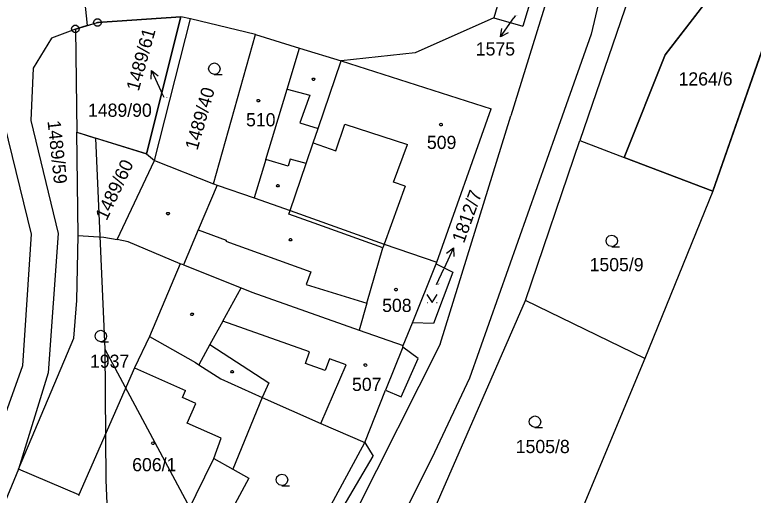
# Model space of a CAD drawing. Extents: x -779618 to -776429, y -1144546 to -1143350.
# Drawn here: x -777413.5 to -777318.4, y -1144110.6 to -1144048.7 of the extents above; entities that cross this region are included whole.
import ezdxf

# ---------------------------------------------------------------- set-up
doc = ezdxf.new("R2010")
doc.units = 0
for name, color, linetype in [('1', 7, 'Continuous'), ('11', 7, 'Continuous'), ('12', 7, 'Continuous'), ('2', 7, 'Continuous'), ('3', 7, 'Continuous'), ('4', 7, 'Continuous'), ('5', 7, 'Continuous'), ('7', 7, 'Continuous'), ('8', 7, 'Continuous')]:
    doc.layers.add(name, color=color, linetype=linetype)

msp = doc.modelspace()

# ---------------------------------------------------------------- linework, layer by layer
at = {"layer": '1'}
for p, q in [((-777313.96, -1143945.06), (-777339.24, -1144051.23)), ((-777336.27, -1144018.71), (-777349.58, -1144061.74)), ((-777328.27, -1144028.54), (-777340.71, -1144064.92)), ((-777329.7, -1144053.9), (-777313.31, -1144032.57)), ((-777310.29, -1144033.38), (-777323.54, -1144071.46)), ((-777350.66, -1144045.34), (-777351.77, -1144049.1)), ((-777346.92, -1144046.44), (-777348.03, -1144050.2)), ((-777405.68, -1144050.56), (-777402.83, -1144049.73)), ((-777392.11, -1144048.98), (-777402.83, -1144049.73)), ((-777396.54, -1144066.64), (-777392.11, -1144048.98)), ((-777395.48, -1144067.52), (-777390.86, -1144049.23)), ((-777390.86, -1144049.23), (-777392.11, -1144048.98)), ((-777382.48, -1144051.28), (-777390.86, -1144049.23)), ((-777351.77, -1144049.1), (-777361.89, -1144053.63)), ((-777351.77, -1144049.1), (-777348.03, -1144050.2)), ((-777405.68, -1144050.56), (-777408.77, -1144051.75)), ((-777405.68, -1144050.56), (-777405.5, -1144063.86)), ((-777387.9, -1144070.51), (-777382.48, -1144051.28)), ((-777382.48, -1144051.28), (-777376.82, -1144053.01)), ((-777339.24, -1144051.23), (-777343.7, -1144063.85)), ((-777408.77, -1144051.75), (-777411.14, -1144055.59)), ((-777376.82, -1144053.01), (-777371.44, -1144054.65)), ((-777361.89, -1144053.63), (-777371.44, -1144054.65)), ((-777334.97, -1144067.11), (-777329.7, -1144053.9)), ((-777374.41, -1144063.37), (-777371.44, -1144054.65)), ((-777371.44, -1144054.65), (-777352.13, -1144060.83)), ((-777411.14, -1144055.59), (-777411.4, -1144062.33)), ((-777359.1, -1144080.59), (-777352.13, -1144060.83)), ((-777358.68, -1144091.18), (-777349.58, -1144061.74)), ((-777411.34, -1144077), (-777414.77, -1144062.94)), ((-777411.4, -1144062.33), (-777407.88, -1144076.92)), ((-777405.5, -1144063.86), (-777396.54, -1144066.64)), ((-777405.34, -1144077.18), (-777405.5, -1144063.86)), ((-777375.05, -1144065.24), (-777374.41, -1144063.37)), ((-777343.7, -1144063.85), (-777354.92, -1144095.57)), ((-777347.69, -1144085.53), (-777340.71, -1144064.92)), ((-777340.71, -1144064.92), (-777334.97, -1144067.11)), ((-777375.95, -1144067.89), (-777375.05, -1144065.24)), ((-777396.54, -1144066.64), (-777395.48, -1144067.52)), ((-777400.3, -1144077.7), (-777395.48, -1144067.52)), ((-777395.48, -1144067.52), (-777387.9, -1144070.51)), ((-777323.54, -1144071.46), (-777334.97, -1144067.11)), ((-777378.02, -1144073.94), (-777375.95, -1144067.89)), ((-777387.9, -1144070.51), (-777387.41, -1144070.7)), ((-777387.41, -1144070.7), (-777382.65, -1144072.33)), ((-777323.54, -1144071.46), (-777332.34, -1144093.03)), ((-777382.65, -1144072.33), (-777378.02, -1144073.94)), ((-777378.02, -1144073.94), (-777365.92, -1144078.28)), ((-777412.44, -1144093.93), (-777411.34, -1144077)), ((-777407.88, -1144076.92), (-777409.18, -1144094.88)), ((-777405.51, -1144085.55), (-777405.34, -1144077.18)), ((-777405.34, -1144077.18), (-777402.01, -1144077.39)), ((-777402.01, -1144077.39), (-777400.3, -1144077.7)), ((-777398.87, -1144077.97), (-777400.3, -1144077.7)), ((-777392.18, -1144080.83), (-777398.87, -1144077.97)), ((-777365.92, -1144078.28), (-777359.1, -1144080.59)), ((-777392.18, -1144080.83), (-777396.15, -1144090.2)), ((-777391.77, -1144080.93), (-777392.18, -1144080.83)), ((-777391.77, -1144080.93), (-777384.33, -1144083.91)), ((-777362.26, -1144088.44), (-777359.19, -1144080.81)), ((-777359.19, -1144080.81), (-777359.1, -1144080.59)), ((-777359.19, -1144080.81), (-777357.07, -1144081.91)), ((-777357.07, -1144081.91), (-777359.56, -1144088.5)), ((-777384.33, -1144083.91), (-777382.94, -1144084.46)), ((-777382.94, -1144084.46), (-777369.12, -1144089.36)), ((-777405.88, -1144090.41), (-777405.51, -1144085.55)), ((-777359.67, -1144113.01), (-777347.69, -1144085.53)), ((-777332.34, -1144093.03), (-777347.69, -1144085.53)), ((-777363.44, -1144091.36), (-777362.26, -1144088.44)), ((-777359.56, -1144088.5), (-777362.26, -1144088.44)), ((-777369.12, -1144089.36), (-777363.44, -1144091.36)), ((-777412.99, -1144107.26), (-777405.88, -1144090.41)), ((-777396.15, -1144090.2), (-777398.06, -1144094.24)), ((-777396.15, -1144090.2), (-777390.21, -1144093.54)), ((-777358.68, -1144091.18), (-777388.3, -1144149.96)), ((-777363.51, -1144091.55), (-777363.44, -1144091.36)), ((-777361.51, -1144093), (-777363.51, -1144091.55)), ((-777363.71, -1144097.97), (-777361.51, -1144093)), ((-777332.34, -1144093.03), (-777343.88, -1144120.73)), ((-777416.27, -1144104.56), (-777412.44, -1144093.93)), ((-777398.06, -1144094.24), (-777405.23, -1144110.57)), ((-777390.21, -1144093.54), (-777389.77, -1144093.82)), ((-777389.77, -1144093.82), (-777386.93, -1144095.63)), ((-777409.18, -1144094.88), (-777412.99, -1144107.26)), ((-777386.93, -1144095.63), (-777381.63, -1144098.05)), ((-777354.92, -1144095.57), (-777359.4, -1144105.13)), ((-777368.38, -1144103.85), (-777365.72, -1144097.12)), ((-777365.72, -1144097.12), (-777363.71, -1144097.97)), ((-777381.63, -1144098.05), (-777385.38, -1144107.3)), ((-777381.63, -1144098.05), (-777374.06, -1144101.39)), ((-777374.06, -1144101.39), (-777368.38, -1144103.85)), ((-777380.34, -1144125.88), (-777368.38, -1144103.85)), ((-777368.38, -1144103.85), (-777367.34, -1144105.59)), ((-777379.56, -1144126.52), (-777367.34, -1144105.59)), ((-777359.4, -1144105.13), (-777377.33, -1144140.81)), ((-777412.99, -1144107.26), (-777418.66, -1144120.82)), ((-777405.23, -1144110.57), (-777412.99, -1144107.26)), ((-777385.38, -1144107.3), (-777383.33, -1144108.43)), ((-777383.33, -1144108.43), (-777389.64, -1144120.09)), ((-777405.23, -1144110.57), (-777405.29, -1144110.71))]:
    msp.add_line(p, q, dxfattribs=at)
at = {"layer": '11'}
for p, q in [((-777403.08, -1144064.61), (-777401.89, -1144091.82)), ((-777401.89, -1144091.82), (-777385.24, -1144122.83))]:
    msp.add_line(p, q, dxfattribs=at)
for points in [[(-777497.86, -1143963.05), (-777488.72, -1143959.81), (-777485.63, -1143958.72), (-777484.26, -1143958.54), (-777475.98, -1143957.45), (-777462.41, -1143959.62), (-777449.46, -1143961.7), (-777440.85, -1143965.89), (-777433.84, -1143972.33), (-777430.9, -1143975.03), (-777425.62, -1143980.19), (-777422.96, -1143987.95), (-777418.25, -1143996.24), (-777416.15, -1143999.94), (-777406.09, -1144025.39), (-777404.74, -1144044.7), (-777404.15, -1144050.11)], [(-777404.15, -1144050.11), (-777402.83, -1144049.73), (-777392.11, -1144048.98), (-777396.54, -1144066.64), (-777403.08, -1144064.61)], [(-777404.15, -1144050.11), (-777405.68, -1144050.56), (-777405.5, -1144063.86), (-777403.08, -1144064.61)], [(-777401.89, -1144091.82), (-777401.74, -1144108.7), (-777400.37, -1144141.15), (-777400.21, -1144144.96), (-777399.57, -1144148.4), (-777397.77, -1144158.1), (-777396.41, -1144165.46), (-777391.38, -1144188.33), (-777391.37, -1144188.38), (-777390.2, -1144193.69), (-777389.61, -1144196.42), (-777386.34, -1144211.31), (-777377.7, -1144229.35), (-777372.3, -1144239.9), (-777371.54, -1144241.39), (-777366, -1144253.23), (-777358.01, -1144270.3), (-777348.13, -1144289.54), (-777328.66, -1144306.32), (-777310.4, -1144318.27), (-777301.04, -1144322.44), (-777300.13, -1144323.03)]]:
    msp.add_lwpolyline(points, dxfattribs=at)
msp.add_lwpolyline([(-777323.54, -1144071.46), (-777310.29, -1144033.38), (-777313.31, -1144032.57), (-777329.7, -1144053.9), (-777334.97, -1144067.11)], close=True, dxfattribs=at)
at = {"layer": '12'}
for p, q in [((-777350.66, -1144045.34), (-777351.77, -1144049.1)), ((-777346.92, -1144046.44), (-777348.03, -1144050.2)), ((-777351.77, -1144049.1), (-777348.03, -1144050.2)), ((-777387.9, -1144070.51), (-777382.48, -1144051.28)), ((-777382.48, -1144051.28), (-777376.82, -1144053.01)), ((-777378.41, -1144058.3), (-777376.82, -1144053.01)), ((-777374.41, -1144063.37), (-777371.44, -1144054.65)), ((-777371.44, -1144054.65), (-777352.13, -1144060.83)), ((-777381.15, -1144067.37), (-777378.41, -1144058.3)), ((-777359.1, -1144080.59), (-777352.13, -1144060.83)), ((-777372.13, -1144066.25), (-777370.99, -1144062.82)), ((-777370.99, -1144062.82), (-777362.88, -1144065.46)), ((-777375.05, -1144065.24), (-777374.41, -1144063.37)), ((-777375.05, -1144065.24), (-777372.13, -1144066.25)), ((-777364.68, -1144070.28), (-777362.88, -1144065.46)), ((-777381.15, -1144067.37), (-777382.65, -1144072.33)), ((-777387.9, -1144070.51), (-777387.41, -1144070.7)), ((-777363.21, -1144070.83), (-777364.68, -1144070.28)), ((-777387.41, -1144070.7), (-777382.65, -1144072.33)), ((-777363.21, -1144070.83), (-777365.92, -1144078.28)), ((-777365.92, -1144078.28), (-777366.09, -1144078.75)), ((-777365.92, -1144078.28), (-777359.1, -1144080.59)), ((-777365.92, -1144078.28), (-777359.1, -1144080.59)), ((-777368.12, -1144085.87), (-777366.09, -1144078.75)), ((-777362.26, -1144088.44), (-777359.19, -1144080.81)), ((-777359.19, -1144080.81), (-777359.1, -1144080.59)), ((-777386.68, -1144088.19), (-777384.33, -1144083.91)), ((-777384.33, -1144083.91), (-777382.94, -1144084.46)), ((-777382.94, -1144084.46), (-777369.12, -1144089.36)), ((-777368.12, -1144085.87), (-777369.12, -1144089.36)), ((-777375.51, -1144092.15), (-777386.68, -1144088.19)), ((-777363.44, -1144091.36), (-777362.26, -1144088.44)), ((-777369.12, -1144089.36), (-777363.44, -1144091.36)), ((-777369.12, -1144089.36), (-777363.44, -1144091.36)), ((-777363.51, -1144091.55), (-777365.72, -1144097.12)), ((-777363.51, -1144091.55), (-777363.44, -1144091.36)), ((-777376.05, -1144093.67), (-777375.51, -1144092.15)), ((-777372.96, -1144093.06), (-777373.49, -1144094.57)), ((-777370.78, -1144093.83), (-777372.96, -1144093.06)), ((-777398.06, -1144094.24), (-777405.23, -1144110.57)), ((-777398.06, -1144094.24), (-777391.48, -1144097.13)), ((-777373.49, -1144094.57), (-777376.05, -1144093.67)), ((-777374.06, -1144101.39), (-777370.78, -1144093.83)), ((-777391.88, -1144098.06), (-777391.48, -1144097.13)), ((-777368.38, -1144103.85), (-777365.72, -1144097.12)), ((-777390.15, -1144098.82), (-777391.88, -1144098.06)), ((-777391.27, -1144101.35), (-777390.15, -1144098.82)), ((-777386.9, -1144103.27), (-777391.27, -1144101.35)), ((-777374.06, -1144101.39), (-777368.38, -1144103.85)), ((-777387.85, -1144105.92), (-777386.9, -1144103.27)), ((-777392.92, -1144116.19), (-777387.85, -1144105.92)), ((-777405.23, -1144110.57), (-777405.29, -1144110.71))]:
    msp.add_line(p, q, dxfattribs=at)
at = {"layer": '3'}
for p, q in [((-777360.367, -1144085.79), (-777360.299, -1144085.79)), ((-777359.16, -1144085.79), (-777359.093, -1144085.79))]:
    msp.add_line(p, q, dxfattribs=at)
for points in [[(-777387.77, -1144056.41), (-777388.15, -1144056.31), (-777388.42, -1144056.04), (-777388.52, -1144055.67), (-777388.42, -1144055.3), (-777388.15, -1144055.03), (-777387.78, -1144054.93), (-777387.41, -1144055.03), (-777387.14, -1144055.3), (-777387.04, -1144055.68), (-777387.14, -1144056.06), (-777387.41, -1144056.33), (-777387.79, -1144056.43), (-777386.79, -1144056.43)], [(-777336.57, -1144078.59), (-777336.95, -1144078.49), (-777337.22, -1144078.22), (-777337.32, -1144077.85), (-777337.22, -1144077.48), (-777336.95, -1144077.21), (-777336.58, -1144077.11), (-777336.21, -1144077.21), (-777335.94, -1144077.48), (-777335.84, -1144077.86), (-777335.94, -1144078.24), (-777336.21, -1144078.51), (-777336.59, -1144078.61), (-777335.59, -1144078.61)], [(-777360.4, -1144084.785), (-777359.73, -1144085.79), (-777359.06, -1144084.785)], [(-777402.4, -1144090.86), (-777402.78, -1144090.76), (-777403.05, -1144090.49), (-777403.15, -1144090.12), (-777403.05, -1144089.75), (-777402.78, -1144089.48), (-777402.41, -1144089.38), (-777402.04, -1144089.48), (-777401.77, -1144089.75), (-777401.67, -1144090.13), (-777401.77, -1144090.51), (-777402.04, -1144090.78), (-777402.42, -1144090.88), (-777401.42, -1144090.88)], [(-777346.47, -1144101.9), (-777346.85, -1144101.8), (-777347.12, -1144101.53), (-777347.22, -1144101.16), (-777347.12, -1144100.79), (-777346.85, -1144100.52), (-777346.48, -1144100.42), (-777346.11, -1144100.52), (-777345.84, -1144100.79), (-777345.74, -1144101.17), (-777345.84, -1144101.55), (-777346.11, -1144101.82), (-777346.49, -1144101.92), (-777345.49, -1144101.92)], [(-777379.06, -1144109.39), (-777379.44, -1144109.29), (-777379.71, -1144109.02), (-777379.81, -1144108.65), (-777379.71, -1144108.28), (-777379.44, -1144108.01), (-777379.07, -1144107.91), (-777378.7, -1144108.01), (-777378.43, -1144108.28), (-777378.33, -1144108.66), (-777378.43, -1144109.04), (-777378.7, -1144109.31), (-777379.08, -1144109.41), (-777378.08, -1144109.41)]]:
    msp.add_lwpolyline(points, dxfattribs=at)
at = {"layer": '4'}
for p, q in [((-777378.41, -1144058.3), (-777376.82, -1144053.01)), ((-777381.15, -1144067.37), (-777378.41, -1144058.3)), ((-777378.41, -1144058.3), (-777375.46, -1144059.1)), ((-777375.46, -1144059.1), (-777376.75, -1144062.65)), ((-777376.75, -1144062.65), (-777374.41, -1144063.37)), ((-777372.13, -1144066.25), (-777370.99, -1144062.82)), ((-777370.99, -1144062.82), (-777362.88, -1144065.46)), ((-777375.05, -1144065.24), (-777372.13, -1144066.25)), ((-777364.68, -1144070.28), (-777362.88, -1144065.46)), ((-777381.15, -1144067.37), (-777382.65, -1144072.33)), ((-777378.27, -1144068.24), (-777381.15, -1144067.37)), ((-777378, -1144067.33), (-777378.27, -1144068.24)), ((-777375.95, -1144067.89), (-777378, -1144067.33)), ((-777363.21, -1144070.83), (-777364.68, -1144070.28)), ((-777387.41, -1144070.7), (-777389.86, -1144076.45)), ((-777363.21, -1144070.83), (-777365.92, -1144078.28)), ((-777378.18, -1144074.41), (-777378.02, -1144073.94)), ((-777374.94, -1144075.58), (-777378.18, -1144074.41)), ((-777366.09, -1144078.75), (-777374.94, -1144075.58)), ((-777389.86, -1144076.45), (-777391.77, -1144080.93)), ((-777389.86, -1144076.45), (-777386.27, -1144077.75)), ((-777386.27, -1144077.75), (-777386.31, -1144077.89)), ((-777386.31, -1144077.89), (-777375.36, -1144081.86)), ((-777365.92, -1144078.28), (-777366.09, -1144078.75)), ((-777368.12, -1144085.87), (-777366.09, -1144078.75)), ((-777375.36, -1144081.86), (-777375.95, -1144083.48)), ((-777386.68, -1144088.19), (-777384.33, -1144083.91)), ((-777375.95, -1144083.48), (-777368.12, -1144085.87)), ((-777368.12, -1144085.87), (-777369.12, -1144089.36)), ((-777386.68, -1144088.19), (-777388.35, -1144091.23)), ((-777375.51, -1144092.15), (-777386.68, -1144088.19)), ((-777388.35, -1144091.23), (-777389.77, -1144093.82)), ((-777388.35, -1144091.23), (-777380.76, -1144096.15)), ((-777363.51, -1144091.55), (-777365.72, -1144097.12)), ((-777376.05, -1144093.67), (-777375.51, -1144092.15)), ((-777372.96, -1144093.06), (-777373.49, -1144094.57)), ((-777370.78, -1144093.83), (-777372.96, -1144093.06)), ((-777398.06, -1144094.24), (-777391.48, -1144097.13)), ((-777373.49, -1144094.57), (-777376.05, -1144093.67)), ((-777374.06, -1144101.39), (-777370.78, -1144093.83)), ((-777380.76, -1144096.15), (-777381.63, -1144098.05)), ((-777391.88, -1144098.06), (-777391.48, -1144097.13)), ((-777390.15, -1144098.82), (-777391.88, -1144098.06)), ((-777391.27, -1144101.35), (-777390.15, -1144098.82)), ((-777386.9, -1144103.27), (-777391.27, -1144101.35)), ((-777387.85, -1144105.92), (-777386.9, -1144103.27)), ((-777392.92, -1144116.19), (-777387.85, -1144105.92)), ((-777387.85, -1144105.92), (-777385.38, -1144107.3))]:
    msp.add_line(p, q, dxfattribs=at)
at = {"layer": '5'}
for points in [[(-777374.91, -1144056.89), (-777374.82, -1144057.04), (-777374.91, -1144057.19), (-777375.09, -1144057.19), (-777375.18, -1144057.04), (-777375.09, -1144056.89)], [(-777382.11, -1144059.62), (-777382.01, -1144059.64), (-777381.96, -1144059.73), (-777381.94, -1144059.79), (-777381.96, -1144059.88), (-777382.04, -1144059.95), (-777382.11, -1144059.96), (-777382.2, -1144059.93), (-777382.26, -1144059.87), (-777382.28, -1144059.79), (-777382.26, -1144059.7), (-777382.18, -1144059.63)], [(-777358.59, -1144062.71), (-777358.49, -1144062.73), (-777358.44, -1144062.82), (-777358.42, -1144062.88), (-777358.44, -1144062.97), (-777358.52, -1144063.04), (-777358.59, -1144063.05), (-777358.68, -1144063.02), (-777358.74, -1144062.96), (-777358.76, -1144062.88), (-777358.74, -1144062.79), (-777358.66, -1144062.72)], [(-777379.52, -1144070.61), (-777379.43, -1144070.76), (-777379.52, -1144070.91), (-777379.7, -1144070.91), (-777379.79, -1144070.76), (-777379.7, -1144070.61)], [(-777393.66, -1144074.2), (-777393.57, -1144074.35), (-777393.66, -1144074.5), (-777393.84, -1144074.5), (-777393.93, -1144074.35), (-777393.84, -1144074.2)], [(-777377.89, -1144077.56), (-777377.8, -1144077.71), (-777377.89, -1144077.86), (-777378.07, -1144077.86), (-777378.16, -1144077.71), (-777378.07, -1144077.56)], [(-777364.38, -1144083.97), (-777364.28, -1144083.99), (-777364.23, -1144084.08), (-777364.21, -1144084.14), (-777364.23, -1144084.23), (-777364.31, -1144084.3), (-777364.38, -1144084.31), (-777364.47, -1144084.28), (-777364.53, -1144084.22), (-777364.55, -1144084.14), (-777364.53, -1144084.05), (-777364.45, -1144083.98)], [(-777390.56, -1144087.17), (-777390.47, -1144087.32), (-777390.56, -1144087.47), (-777390.74, -1144087.47), (-777390.83, -1144087.32), (-777390.74, -1144087.17)], [(-777368.31, -1144093.69), (-777368.21, -1144093.71), (-777368.16, -1144093.8), (-777368.14, -1144093.86), (-777368.16, -1144093.95), (-777368.24, -1144094.02), (-777368.31, -1144094.03), (-777368.4, -1144094), (-777368.46, -1144093.94), (-777368.48, -1144093.86), (-777368.46, -1144093.77), (-777368.38, -1144093.7)], [(-777385.4, -1144094.58), (-777385.31, -1144094.73), (-777385.4, -1144094.88), (-777385.58, -1144094.88), (-777385.67, -1144094.73), (-777385.58, -1144094.58)], [(-777395.7, -1144103.77), (-777395.6, -1144103.79), (-777395.55, -1144103.88), (-777395.53, -1144103.94), (-777395.55, -1144104.03), (-777395.63, -1144104.1), (-777395.7, -1144104.11), (-777395.79, -1144104.08), (-777395.85, -1144104.02), (-777395.87, -1144103.94), (-777395.85, -1144103.85), (-777395.77, -1144103.78)]]:
    msp.add_lwpolyline(points, close=True, dxfattribs=at)
at = {"layer": '7'}
for p, q in [((-777350.923, -1144051.583), (-777349.21, -1144049.12)), ((-777349.03, -1144048.86), (-777349.21, -1144049.12)), ((-777395.885, -1144055.914), (-777394.61, -1144058.63)), ((-777394.25, -1144059.4), (-777394.61, -1144058.63)), ((-777356.979, -1144078.743), (-777358.23, -1144081.47)), ((-777359.16, -1144083.49), (-777358.23, -1144081.47))]:
    msp.add_line(p, q, dxfattribs=at)
for points in [[(-777349.941, -1144051.047), (-777350.923, -1144051.583), (-777350.762, -1144050.477)], [(-777395.913, -1144057.032), (-777395.885, -1144055.914), (-777395.007, -1144056.607)], [(-777357.85, -1144079.444), (-777356.979, -1144078.743), (-777356.941, -1144079.861)]]:
    msp.add_lwpolyline(points, dxfattribs=at)
at = {"layer": '8'}
for p, q in [((-777402.95, -1144049.73), (-777402.71, -1144049.73)), ((-777405.8, -1144050.56), (-777405.56, -1144050.56))]:
    msp.add_line(p, q, dxfattribs=at)
for points in [[(-777402.68, -1144049.25), (-777402.43, -1144049.43), (-777402.33, -1144049.72), (-777402.43, -1144050.01), (-777402.68, -1144050.19), (-777402.99, -1144050.19), (-777403.24, -1144050.01), (-777403.34, -1144049.72), (-777403.24, -1144049.43), (-777402.99, -1144049.25)], [(-777405.53, -1144050.08), (-777405.28, -1144050.26), (-777405.18, -1144050.55), (-777405.28, -1144050.84), (-777405.53, -1144051.02), (-777405.84, -1144051.02), (-777406.09, -1144050.84), (-777406.19, -1144050.55), (-777406.09, -1144050.26), (-777405.84, -1144050.08)]]:
    msp.add_lwpolyline(points, close=True, dxfattribs=at)

# ---------------------------------------------------------------- texts
at = {"layer": '2'}
for s, height, p in [('1575', 0.1, (-777349.007, -1144048.86)), ('1264/6', 1.7, (-777327.977, -1144057.84)), ('1489/90', 1.7, (-777404.057, -1144061.87)), ('1489/61', 0.1, (-777394.227, -1144059.4)), ('510', 1.7, (-777383.693, -1144063.1)), ('509', 1.7, (-777360.393, -1144066.02)), ('1505/9', 1.7, (-777339.437, -1144081.77)), ('1812/7', 0.1, (-777359.137, -1144083.49)), ('508', 1.7, (-777366.163, -1144087.02)), ('1937', 1.7, (-777403.797, -1144094.22)), ('507', 1.7, (-777370.043, -1144097.2)), ('1505/8', 1.7, (-777348.947, -1144105.21)), ('606/1', 1.7, (-777398.363, -1144107.55))]:
    msp.add_text(s, height=height, dxfattribs=at).set_placement(p)
for s, rotation, p in [('1489/40', 74.02615, (-777389.962, -1144066.272)), ('1489/59', 276.05107, (-777409.279, -1144062.421)), ('1489/60', 64.74423, (-777401.652, -1144075.335))]:
    msp.add_text(s, height=1.7, rotation=rotation, dxfattribs=at).set_placement(p)
at = {"layer": '7'}
for s, rotation, p in [('1489/61', 74.48451, (-777397.528, -1144058.651)), ('1812/7', 70.07274, (-777355.626, -1144078.251))]:
    msp.add_text(s, height=1.7, rotation=rotation, dxfattribs=at).set_placement(p)
msp.add_text('1575', height=1.7, dxfattribs=at).set_placement((-777354.099, -1144053.97))

doc.saveas('drawing.dxf')
